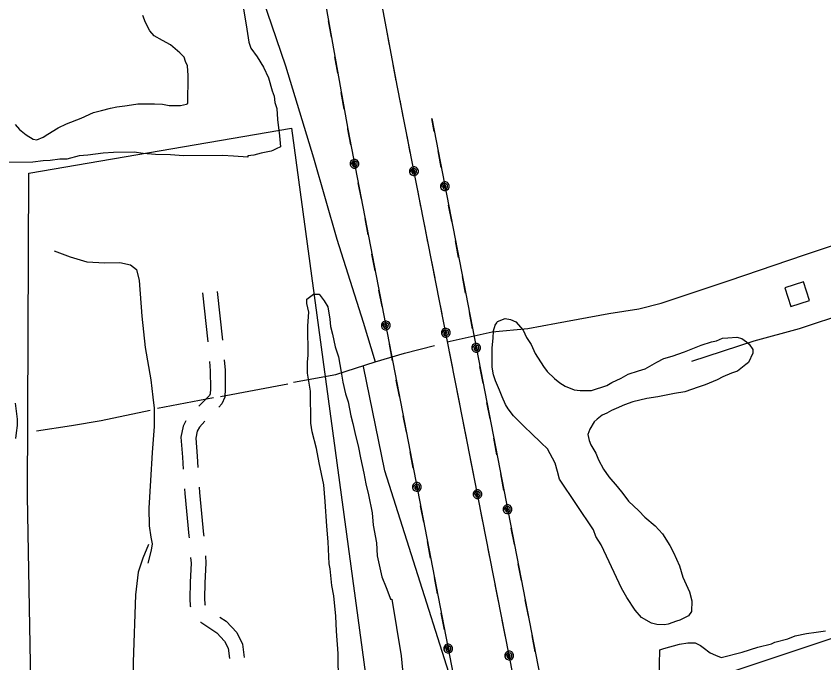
# Model space of a CAD drawing. Extents: x 3250478 to 3288318, y 788638 to 816472.
# Drawn here: x 3266413 to 3268052, y 797497 to 798809 of the extents above; entities that cross this region are included whole.
import ezdxf

# ---------------------------------------------------------------- set-up
doc = ezdxf.new("R2010")
doc.units = 0
for name, color, linetype in [('V-BLDG-OTLN', 7, 'Continuous'), ('V-ROAD-CNTR', 7, 'Continuous'), ('V-SITE-OTLN', 7, 'Continuous'), ('V-SITE-VEGE', 7, 'Continuous'), ('V-TOPO-SHOR', 7, 'Continuous'), ('V-UTIL-LINE', 7, 'Continuous')]:
    doc.layers.add(name, color=color, linetype=linetype)

msp = doc.modelspace()

# ---------------------------------------------------------------- linework, layer by layer
at = {"layer": 'V-BLDG-OTLN'}
msp.add_lwpolyline([(3268023, 798232.2), (3268010.7, 798270.2), (3267972.7, 798257.9), (3267985, 798219.8)], close=True, dxfattribs=at)
at = {"layer": 'V-ROAD-CNTR'}
for p, q in [((3266790.7, 798247.4), (3266801.9, 798148)), ((3266820.5, 798250.7), (3266831.7, 798151.3))]:
    msp.add_line(p, q, dxfattribs=at)
for points in [[(3266489.8, 798333.1), (3266522.6, 798321), (3266556.4, 798310.3), (3266592.4, 798308.3), (3266623, 798309.4), (3266644.6, 798304.4), (3266657, 798294.9), (3266662.2, 798272.8), (3266668.1, 798200.6), (3266674.6, 798136.4), (3266685.8, 798071), (3266690.2, 798036.2), (3266692.9, 798013.3), (3266692.5, 797976.5), (3266688.7, 797923.5), (3266685.3, 797866.9), (3266681.8, 797810.5), (3266682.8, 797775), (3266686.3, 797751.8), (3266689.1, 797738.1), (3266687, 797725.2), (3266680.3, 797698.8)], [(3268100.5, 798206.9), (3268001.8, 798174.9), (3267910.1, 798149.4), (3267783.7, 798108.4)], [(3266805.3, 798108.1), (3266806.7, 798089.7), (3266807, 798052.9), (3266806.7, 798042.5), (3266805.4, 798039.6), (3266783.3, 798017.7)], [(3266835.1, 798111.5), (3266836.7, 798090.9), (3266837, 798052.6), (3266836.5, 798035.7), (3266830.5, 798022.3), (3266823.8, 798015.6)], [(3266757.2, 797987.6), (3266751.7, 797977.4), (3266747, 797954.7), (3266750.3, 797914.1), (3266751.9, 797889.6)], [(3266795.7, 797987.1), (3266784.6, 797975.3), (3266780.2, 797967.1), (3266777.3, 797952.8), (3266780.2, 797916.3), (3266781.7, 797893.1)], [(3266784.4, 797853.2), (3266785.1, 797842.6), (3266793.1, 797757.3), (3266793.4, 797753.6)], [(3266754.6, 797849.7), (3266755.2, 797840.2), (3266763.2, 797754.6), (3266763.6, 797750.2)], [(3266766.9, 797710.3), (3266767.9, 797698.9), (3266765.8, 797660.1), (3266765.3, 797626.3), (3266766.2, 797612.6), (3266766.5, 797610.5)], [(3266796.8, 797713.8), (3266798, 797699.3), (3266795.8, 797659.1), (3266795.3, 797627), (3266796, 797616), (3266796.3, 797613.9)], [(3266787.1, 797579.4), (3266787.4, 797579.2), (3266819.8, 797557.9), (3266835.7, 797540.9), (3266842.9, 797526.2), (3266845.6, 797505.2)], [(3266826.4, 797589.4), (3266839.2, 797581), (3266860.6, 797558.2), (3266872, 797534.9), (3266875.5, 797507.7)]]:
    msp.add_lwpolyline(points, dxfattribs=at)
at = {"layer": 'V-SITE-OTLN'}
for p, q in [((3266438.3, 798490.5), (3266971.3, 798581.6)), ((3266971.3, 798581.6), (3267133, 797390.2)), ((3266435.7, 797834.8), (3266438.3, 798490.5)), ((3266452.1, 796922.9), (3266435.7, 797834.8))]:
    msp.add_line(p, q, dxfattribs=at)
at = {"layer": 'V-SITE-VEGE'}
for points in [[(3266870.2, 798847.9), (3266876.9, 798807.8), (3266881, 798782.8), (3266885.1, 798756.5), (3266889, 798744), (3266901.7, 798726.6), (3266914.5, 798705.4), (3266924.8, 798684.2), (3266932.6, 798658), (3266936.5, 798646.7), (3266937.9, 798634.2), (3266941.8, 798621.7), (3266943.3, 798599.2), (3266947.5, 798566.6), (3266949, 798544.1), (3266940.2, 798540.2), (3266934, 798536.4), (3266930.3, 798535.1), (3266910.2, 798531.1), (3266895.2, 798527.1), (3266882.7, 798525.7), (3266882.7, 798523.2), (3266853.9, 798525.4), (3266831.3, 798526.4), (3266752.3, 798525.5), (3266725.9, 798527.7), (3266695.8, 798528.6), (3266670.7, 798530.8), (3266651.9, 798533.1), (3266610.5, 798532.6), (3266589.2, 798531.1), (3266557.9, 798527), (3266540.4, 798525.5), (3266515.4, 798519), (3266501.6, 798518.8), (3266481.6, 798516.1), (3266467.8, 798515.9)], [(3266410.5, 798589.3), (3266419.4, 798579.3), (3266433.3, 798568.2), (3266447.2, 798559.6), (3266454.7, 798558.4), (3266467.2, 798563.6), (3266477.2, 798570), (3266498.3, 798582.7), (3266514.6, 798590.5), (3266544.5, 798602.1), (3266569.5, 798613.7), (3266585.7, 798617.6), (3266604.5, 798622.8), (3266617, 798625.5), (3266633.3, 798626.9), (3266647, 798629.6), (3266659.5, 798631), (3266693.4, 798631.4), (3266709.7, 798630.3), (3266723.5, 798628), (3266732.3, 798628.1), (3266746.1, 798628.2), (3266758.6, 798630.9), (3266761.1, 798632.2), (3266760.9, 798649.7), (3266761.9, 798669.8), (3266761.7, 798688.6), (3266760.2, 798708.7), (3266756.4, 798717.4), (3266753.7, 798726.1), (3266744.9, 798734.8), (3266725.9, 798750.9), (3266709.5, 798759.5), (3266693.1, 798769.3), (3266684.2, 798779.3), (3266675.2, 798796.7), (3266670, 798810.4)], [(3266467.8, 798515.9), (3266446.5, 798513.2), (3266390.1, 798512.5)], [(3267067.5, 797398), (3267066.2, 797515.9), (3267063.1, 797561), (3267061.5, 797591.1), (3267057.3, 797632.4), (3267053.3, 797653.7), (3267050.4, 797687.5), (3267047.8, 797697.5), (3267046, 797742.6), (3267043.1, 797773.9), (3267040, 797824.1), (3267037.1, 797857.9), (3267027.8, 797902.9), (3267022.5, 797931.7), (3267013.3, 797965.5), (3267010.6, 797983), (3267009.9, 798048.2), (3267004.4, 798084.5), (3267004.2, 798107.1), (3267005.3, 798120.9), (3267004.6, 798181), (3267006.8, 798208.7), (3267002.8, 798226.2), (3267002.7, 798234.9), (3267016.4, 798245.1), (3267027.7, 798245.3), (3267037.8, 798231.6), (3267045.5, 798219.1), (3267049.6, 798194.1), (3267051, 798179.1), (3267054.9, 798164.1), (3267060.2, 798137.8), (3267066.7, 798117.8), (3267072.1, 798086.5), (3267076.1, 798066.5), (3267081.4, 798042.7), (3267086.6, 798026.5), (3267092, 797997.7), (3267095.9, 797982.7), (3267099.9, 797964), (3267107.7, 797933.9), (3267111.8, 797912.7), (3267118.4, 797881.4), (3267122.4, 797860.1), (3267127.7, 797837.6), (3267135.6, 797801.3), (3267137.2, 797776.3), (3267143.8, 797740), (3267145.4, 797713.7), (3267154.7, 797671.2), (3267163.7, 797649.9), (3267171.4, 797630), (3267172.7, 797626.2), (3267175.3, 797626.2), (3267194.1, 797511.1), (3267198.4, 797468.5)], [(3267779.2, 797640.5), (3267784.1, 797622.8), (3267783.4, 797600.9), (3267777.7, 797592.3), (3267759.8, 797583), (3267753.2, 797581), (3267736.5, 797574.9), (3267728.8, 797574.1), (3267713.4, 797574.6), (3267702.6, 797577.1), (3267682.1, 797588.8), (3267669.4, 797603.4), (3267652.6, 797629.2), (3267641.2, 797648.2), (3267616.5, 797701.7), (3267600.1, 797736.3), (3267589.6, 797753.1), (3267584.6, 797766.4), (3267515.4, 797869.6), (3267511.5, 797885.1), (3267506.6, 797901.7), (3267491.1, 797930.8), (3267478.3, 797943.2), (3267458, 797962.6), (3267445.3, 797975), (3267427.2, 797993.2), (3267421.9, 797997.7), (3267411.3, 798012.3), (3267406.1, 798021.3), (3267399, 798036.9), (3267393.9, 798050.2), (3267385.7, 798069.2), (3267381.7, 798081.4), (3267378.9, 798096.8), (3267379.2, 798106.7), (3267378.6, 798122.1), (3267379.1, 798136.3), (3267380.8, 798156), (3267381.3, 798170.3), (3267385, 798182.2), (3267388.4, 798186.5), (3267389.6, 798189.8), (3267405.1, 798195.9), (3267416, 798193.3), (3267426.9, 798188.6), (3267441.7, 798171.6), (3267448.9, 798157.1), (3267458.3, 798142.6), (3267466.5, 798124.7), (3267483.2, 798097.9), (3267490.6, 798087.7), (3267505.5, 798074.1), (3267516.2, 798065), (3267527, 798058), (3267545.4, 798050.9), (3267557.4, 798049.4), (3267580.5, 798049.7), (3267611.5, 798059.7), (3267621.6, 798066), (3267640.5, 798074.2), (3267655.1, 798082.5), (3267676.2, 798089.5), (3267689.5, 798093.4), (3267712.9, 798107), (3267727.4, 798114.2), (3267744.1, 798119.1), (3267769.6, 798128.2), (3267789.6, 798136.3), (3267803, 798141.4), (3267824, 798148.4), (3267834, 798150.3), (3267846.2, 798155.4), (3267857.2, 798156.1), (3267875.9, 798157.7), (3267885.7, 798155.2), (3267895.4, 798148.3), (3267900.7, 798143.8), (3267908, 798132.5), (3267907.8, 798124.9), (3267899.5, 798106.5), (3267893.9, 798102.3), (3267877, 798088.5), (3267864.8, 798084.5), (3267847, 798077.4), (3267835.8, 798071.2), (3267811.4, 798061), (3267796.9, 798056), (3267770.3, 798046.9), (3267749.3, 798043.2), (3267715.1, 798036.6), (3267693, 798033), (3267664.2, 798026.2), (3267647.6, 798020.1), (3267630.9, 798013), (3267620.9, 798008.9), (3267611.9, 798003.7), (3267601.9, 797999.7), (3267591.8, 797991.2), (3267586.1, 797985.9), (3267576.9, 797970.8), (3267573.2, 797960)], [(3266410.7, 798023.7), (3266414.9, 797991.2), (3266415, 797978.6), (3266412.7, 797963.5), (3266411.6, 797952.2)], [(3267573.2, 797960), (3267576.1, 797947.8), (3267579.1, 797938.9), (3267589.6, 797922.1), (3267594.6, 797908.8), (3267605, 797889.8), (3267615.5, 797874.1), (3267632.4, 797854.9), (3267644, 797840.2), (3267655.6, 797824.5), (3267676.9, 797805.2), (3267688.6, 797792.7), (3267710, 797774.5), (3267724.8, 797758.6), (3267739.4, 797735.1), (3267746.7, 797720.6), (3267759, 797693.9), (3267765.9, 797670.6), (3267779.2, 797640.5)], [(3267717.6, 797463.6), (3267719.5, 797522.8), (3267727.2, 797525.8), (3267759.4, 797534.7), (3267775.9, 797537.5), (3267791.3, 797537), (3267802.1, 797532.2), (3267807.4, 797527.7), (3267821.4, 797517.3), (3267832.2, 797512.6), (3267844.1, 797507.8), (3267886.2, 797518.6), (3267918.3, 797528.5), (3267946, 797535.3), (3267952.7, 797538.4), (3267979.2, 797545.2), (3267993.7, 797551.3), (3268016.9, 797556.1), (3268036.7, 797558.7), (3268055.5, 797561.4)]]:
    msp.add_lwpolyline(points, dxfattribs=at)
at = {"layer": 'V-TOPO-SHOR'}
for p, q in [((3266827.8, 798037.1), (3266964.1, 798063.3)), ((3266699.9, 798013.8), (3266813.2, 798035.1))]:
    msp.add_line(p, q, dxfattribs=at)
for points in [[(3266585, 799883.7), (3266649.7, 799656.2), (3266750.2, 799337.7), (3266824.4, 799111.4), (3266903.1, 798873.7), (3266959.1, 798708.6), (3267016.1, 798521.9), (3267063.9, 798356.5), (3267117.3, 798187.9), (3267141.7, 798107.9)], [(3267287.8, 798148.2), (3267378.9, 798168.6), (3267451.4, 798175.1), (3267509.2, 798186.2), (3267615.6, 798206), (3267676.5, 798214.9), (3267721.8, 798226.9), (3267859.9, 798272.4), (3268013.1, 798324.5), (3268188.8, 798383.7), (3268405.1, 798456), (3268507.6, 798492.2), (3268517.6, 798496.6)], [(3267141.7, 798107.9), (3267201.3, 798125), (3267262.1, 798140.9)], [(3266975.5, 798066.7), (3267061.3, 798082), (3267141.7, 798107.9)], [(3269566.1, 798044.7), (3267830.8, 797466.8), (3267512.7, 797317.5), (3267353.6, 797279), (3267161, 797886.3), (3267117.7, 798098.4)], [(3266453.9, 797967.3), (3266524.7, 797978.5), (3266585.5, 797988.7), (3266684.4, 798009.6)], [(3266681.6, 797736.8), (3266669.7, 797709.1), (3266660.4, 797680.9), (3266655, 797634.9), (3266650, 797498), (3266648.7, 797412.6), (3266643.9, 797302.9), (3266641.9, 797202), (3266640.4, 797139.6)]]:
    msp.add_lwpolyline(points, dxfattribs=at)
at = {"layer": 'V-UTIL-LINE'}
for points in [[(3266399.2, 807115.6), (3265550.8, 806827.7), (3265765, 805678.4), (3265990.5, 804483.8), (3266220.6, 803279), (3266414.2, 802204.5), (3266640.9, 801004.2), (3266867.9, 799802.2), (3267085.9, 798580), (3267315.2, 797392.2), (3267477.7, 796271.2), (3267653.9, 795067.7)], [(3267768.9, 795052), (3267595.7, 796245.4), (3267428.9, 797433.4), (3267186.1, 798668.3), (3266836.5, 800535.4), (3266601.4, 801827.2), (3266502.4, 802344.1), (3267033.5, 802517.9), (3268674.4, 803054.4), (3270333.6, 803588.9), (3271983.5, 804154), (3273734.5, 804723.4), (3276865.7, 805744)], [(3267052.7, 798766.3), (3267046.7, 798799.8)], [(3267170.6, 798750.7), (3267164.4, 798784.1)], [(3267065.7, 798693.4), (3267059.7, 798726.9)], [(3267184.2, 798678), (3267178, 798711.4)], [(3267078.7, 798620.6), (3267072.7, 798654.1)], [(3267198.4, 798605.4), (3267191.9, 798638.7)], [(3267261.4, 798575), (3267256.2, 798601.6)], [(3267256.2, 798601.6), (3267480.5, 797446.7), (3267606.3, 796587.9), (3267843.6, 794931.1), (3267981.4, 794019.2)], [(3267092.1, 798547.8), (3267085.9, 798580), (3267085.7, 798581.2)], [(3267212.7, 798532.8), (3267206.1, 798566.1)], [(3267275.5, 798502.3), (3267269, 798535.7)], [(3267099.5, 798509.5), (3267097.5, 798507.5), (3267099.8, 798507.1), (3267101.7, 798509.1), (3267100.8, 798511.9), (3267097.4, 798511.4), (3267094.7, 798507.6), (3267097.2, 798504.1), (3267102.1, 798503.7), (3267104.8, 798507.4), (3267104.9, 798511.9), (3267101.2, 798514.9), (3267095.8, 798514.2), (3267090.7, 798507.8), (3267092, 798504.6), (3267094.5, 798502.1), (3267097.7, 798500.7), (3267101.2, 798500.7), (3267104.5, 798502), (3267107, 798504.5), (3267108.3, 798507.7), (3267108.4, 798511.2), (3267107, 798514.5), (3267104.6, 798517), (3267101.3, 798518.4), (3267097.8, 798518.4), (3267094.6, 798517), (3267092.1, 798514.6), (3267090.7, 798511.3), (3267090.7, 798507.8)], [(3267220.2, 798494.5), (3267218.2, 798492.4), (3267220.5, 798492.1), (3267222.4, 798494.1), (3267221.5, 798496.9), (3267218.1, 798496.4), (3267215.4, 798492.5), (3267217.9, 798489.1), (3267222.8, 798488.7), (3267225.5, 798492.4), (3267225.6, 798496.9), (3267221.9, 798499.9), (3267216.4, 798499.2), (3267211.4, 798492.8), (3267212.7, 798489.5), (3267215.2, 798487), (3267218.5, 798485.7), (3267222, 798485.7), (3267225.2, 798487), (3267227.7, 798489.5), (3267229.1, 798492.7), (3267229.1, 798496.2), (3267227.7, 798499.5), (3267225.2, 798502), (3267222, 798503.3), (3267218.5, 798503.3), (3267215.2, 798502), (3267212.8, 798499.5), (3267211.4, 798496.3), (3267211.4, 798492.8)], [(3267113.4, 798437.9), (3267106.9, 798471.2)], [(3267282.9, 798464), (3267280.9, 798462), (3267283.2, 798461.6), (3267285.1, 798463.6), (3267284.2, 798466.4), (3267280.8, 798465.9), (3267278.1, 798462.1), (3267280.6, 798458.6), (3267285.5, 798458.3), (3267288.2, 798461.9), (3267288.3, 798466.4), (3267284.6, 798469.5), (3267279.1, 798468.7), (3267274.1, 798462.3), (3267275.4, 798459.1), (3267277.9, 798456.6), (3267281.1, 798455.2), (3267284.6, 798455.2), (3267287.9, 798456.5), (3267290.4, 798459), (3267291.7, 798462.3), (3267291.8, 798465.8), (3267290.4, 798469), (3267288, 798471.5), (3267284.7, 798472.9), (3267281.2, 798472.9), (3267278, 798471.6), (3267275.5, 798469.1), (3267274.1, 798465.8), (3267274.1, 798462.3)], [(3267234.3, 798422.9), (3267227.8, 798456.2)], [(3267296.8, 798392.4), (3267290.4, 798425.8)], [(3267127.4, 798365.2), (3267120.9, 798398.6)], [(3267248.6, 798350.3), (3267242, 798383.6)], [(3267310.9, 798319.7), (3267304.5, 798353.1)], [(3267141.4, 798292.5), (3267135, 798325.9)], [(3267262.9, 798277.6), (3267256.3, 798311)], [(3267325.1, 798247.1), (3267318.6, 798280.5)], [(3267155.4, 798219.9), (3267149, 798253.3)], [(3267277.2, 798205), (3267270.6, 798238.4)], [(3267339.2, 798174.5), (3267332.7, 798207.8)], [(3267162.8, 798181.6), (3267160.8, 798179.5), (3267163.1, 798179.2), (3267165, 798181.2), (3267164.1, 798184), (3267160.8, 798183.5), (3267158, 798179.7), (3267160.5, 798176.2), (3267165.4, 798175.8), (3267168.1, 798179.5), (3267168.2, 798183.9), (3267164.5, 798187), (3267159.1, 798186.3), (3267154, 798179.9), (3267155.3, 798176.6), (3267157.8, 798174.1), (3267161, 798172.8), (3267164.5, 798172.8), (3267167.8, 798174.1), (3267170.3, 798176.6), (3267171.7, 798179.8), (3267171.7, 798183.3), (3267170.4, 798186.6), (3267167.9, 798189), (3267164.6, 798190.4), (3267161.1, 798190.4), (3267157.9, 798189.1), (3267155.4, 798186.6), (3267154, 798183.4), (3267154, 798179.9)], [(3267284.7, 798166.8), (3267282.7, 798164.7), (3267285, 798164.3), (3267286.8, 798166.3), (3267286, 798169.1), (3267282.6, 798168.6), (3267279.9, 798164.8), (3267282.4, 798161.4), (3267287.2, 798161), (3267290, 798164.7), (3267290.1, 798169.1), (3267286.3, 798172.2), (3267280.9, 798171.4), (3267275.9, 798165), (3267277.2, 798161.8), (3267279.7, 798159.3), (3267282.9, 798157.9), (3267286.4, 798157.9), (3267289.7, 798159.3), (3267292.2, 798161.8), (3267293.5, 798165), (3267293.5, 798168.5), (3267292.2, 798171.8), (3267289.7, 798174.2), (3267286.5, 798175.6), (3267282.9, 798175.6), (3267279.7, 798174.3), (3267277.2, 798171.8), (3267275.9, 798168.5), (3267275.9, 798165)], [(3267176.7, 798109.9), (3267170.2, 798143.3)], [(3267346.6, 798136.2), (3267344.6, 798134.1), (3267346.9, 798133.7), (3267348.8, 798135.7), (3267347.9, 798138.5), (3267344.5, 798138.1), (3267341.8, 798134.2), (3267344.3, 798130.8), (3267349.1, 798130.4), (3267351.9, 798134.1), (3267352, 798138.5), (3267348.3, 798141.6), (3267342.8, 798140.9), (3267337.8, 798134.5), (3267339.1, 798131.2), (3267341.6, 798128.7), (3267344.8, 798127.4), (3267348.3, 798127.3), (3267351.6, 798128.7), (3267354.1, 798131.1), (3267355.4, 798134.4), (3267355.4, 798137.9), (3267354.1, 798141.1), (3267351.6, 798143.6), (3267348.4, 798145), (3267344.9, 798145), (3267341.6, 798143.7), (3267339.1, 798141.2), (3267337.8, 798138), (3267337.8, 798134.5)], [(3267298.8, 798095.1), (3267292.2, 798128.5)], [(3267360.5, 798064.5), (3267354, 798097.9)], [(3267190.7, 798037.3), (3267184.3, 798070.6)], [(3267313, 798022.5), (3267306.5, 798055.9)], [(3267374.6, 797991.9), (3267368.1, 798025.2)], [(3267204.7, 797964.6), (3267198.3, 797998)], [(3267327.3, 797949.9), (3267320.8, 797983.3)], [(3267388.7, 797919.2), (3267382.2, 797952.6)], [(3267218.8, 797891.9), (3267212.3, 797925.3)], [(3267341.6, 797877.3), (3267335, 797910.7)], [(3267402.8, 797846.6), (3267396.4, 797880)], [(3267226.2, 797853.7), (3267224.1, 797851.6), (3267226.4, 797851.2), (3267228.3, 797853.2), (3267227.4, 797856), (3267224.1, 797855.5), (3267221.4, 797851.7), (3267223.8, 797848.2), (3267228.7, 797847.9), (3267231.4, 797851.5), (3267231.6, 797856), (3267227.8, 797859.1), (3267222.4, 797858.3), (3267217.3, 797851.9), (3267218.6, 797848.7), (3267221.1, 797846.2), (3267224.4, 797844.8), (3267227.9, 797844.8), (3267231.1, 797846.1), (3267233.6, 797848.6), (3267235, 797851.8), (3267235, 797855.4), (3267233.7, 797858.6), (3267231.2, 797861.1), (3267228, 797862.5), (3267224.4, 797862.5), (3267221.2, 797861.2), (3267218.7, 797858.7), (3267217.3, 797855.5), (3267217.3, 797851.9)], [(3267349.1, 797839), (3267347.1, 797837), (3267349.4, 797836.6), (3267351.3, 797838.6), (3267350.4, 797841.4), (3267347, 797840.9), (3267344.3, 797837.1), (3267346.8, 797833.6), (3267351.7, 797833.3), (3267354.4, 797836.9), (3267354.5, 797841.4), (3267350.8, 797844.5), (3267345.3, 797843.7), (3267340.3, 797837.3), (3267341.6, 797834.1), (3267344.1, 797831.6), (3267347.4, 797830.2), (3267350.9, 797830.2), (3267354.1, 797831.6), (3267356.6, 797834), (3267358, 797837.3), (3267358, 797840.8), (3267356.6, 797844), (3267354.1, 797846.5), (3267350.9, 797847.9), (3267347.4, 797847.9), (3267344.1, 797846.5), (3267341.7, 797844.1), (3267340.3, 797840.8), (3267340.3, 797837.3)], [(3267240, 797782), (3267233.5, 797815.4)], [(3267410.3, 797808.3), (3267408.3, 797806.2), (3267410.6, 797805.9), (3267412.4, 797807.9), (3267411.6, 797810.7), (3267408.2, 797810.2), (3267405.5, 797806.4), (3267408, 797802.9), (3267412.8, 797802.5), (3267415.6, 797806.2), (3267415.7, 797810.6), (3267411.9, 797813.7), (3267406.5, 797813), (3267401.4, 797806.6), (3267402.8, 797803.3), (3267405.2, 797800.8), (3267408.5, 797799.5), (3267412, 797799.5), (3267415.2, 797800.8), (3267417.7, 797803.3), (3267419.1, 797806.5), (3267419.1, 797810), (3267417.8, 797813.3), (3267415.3, 797815.8), (3267412.1, 797817.1), (3267408.6, 797817.1), (3267405.3, 797815.8), (3267402.8, 797813.3), (3267401.4, 797810.1), (3267401.4, 797806.6)], [(3267363.2, 797767.4), (3267356.7, 797800.8)], [(3267424.2, 797736.6), (3267417.7, 797770)], [(3267254, 797709.3), (3267247.6, 797742.7)], [(3267377.5, 797694.8), (3267370.9, 797728.2)], [(3267438.3, 797664), (3267431.8, 797697.4)], [(3267268, 797636.7), (3267261.6, 797670)], [(3267391.8, 797622.2), (3267385.2, 797655.6)], [(3267452.4, 797591.4), (3267445.9, 797624.7)], [(3267282.1, 797564), (3267275.6, 797597.4)], [(3267406.1, 797549.6), (3267399.5, 797583)], [(3267466.5, 797518.7), (3267460, 797552.1)], [(3267289.5, 797525.7), (3267287.5, 797523.7), (3267289.8, 797523.3), (3267291.6, 797525.3), (3267290.8, 797528.1), (3267287.4, 797527.6), (3267284.7, 797523.8), (3267287.2, 797520.3), (3267292, 797519.9), (3267294.8, 797523.6), (3267294.9, 797528.1), (3267291.2, 797531.1), (3267285.7, 797530.4), (3267280.6, 797524), (3267282, 797520.7), (3267284.4, 797518.3), (3267287.7, 797516.9), (3267291.2, 797516.9), (3267294.4, 797518.2), (3267296.9, 797520.7), (3267298.3, 797523.9), (3267298.3, 797527.4), (3267297, 797530.7), (3267294.5, 797533.2), (3267291.3, 797534.5), (3267287.8, 797534.5), (3267284.5, 797533.2), (3267282, 797530.7), (3267280.7, 797527.5), (3267280.6, 797524)], [(3267413.6, 797511.3), (3267411.6, 797509.3), (3267413.9, 797508.9), (3267415.7, 797510.9), (3267414.9, 797513.7), (3267411.5, 797513.2), (3267408.8, 797509.4), (3267411.3, 797505.9), (3267416.1, 797505.5), (3267418.9, 797509.2), (3267419, 797513.7), (3267415.2, 797516.7), (3267409.8, 797516), (3267404.8, 797509.6), (3267406.1, 797506.3), (3267408.6, 797503.9), (3267411.8, 797502.5), (3267415.3, 797502.5), (3267418.6, 797503.8), (3267421.1, 797506.3), (3267422.4, 797509.6), (3267422.4, 797513.1), (3267421.1, 797516.3), (3267418.6, 797518.8), (3267415.4, 797520.1), (3267411.8, 797520.2), (3267408.6, 797518.8), (3267406.1, 797516.3), (3267404.8, 797513.1), (3267404.8, 797509.6)]]:
    msp.add_lwpolyline(points, dxfattribs=at)

doc.saveas('drawing.dxf')
